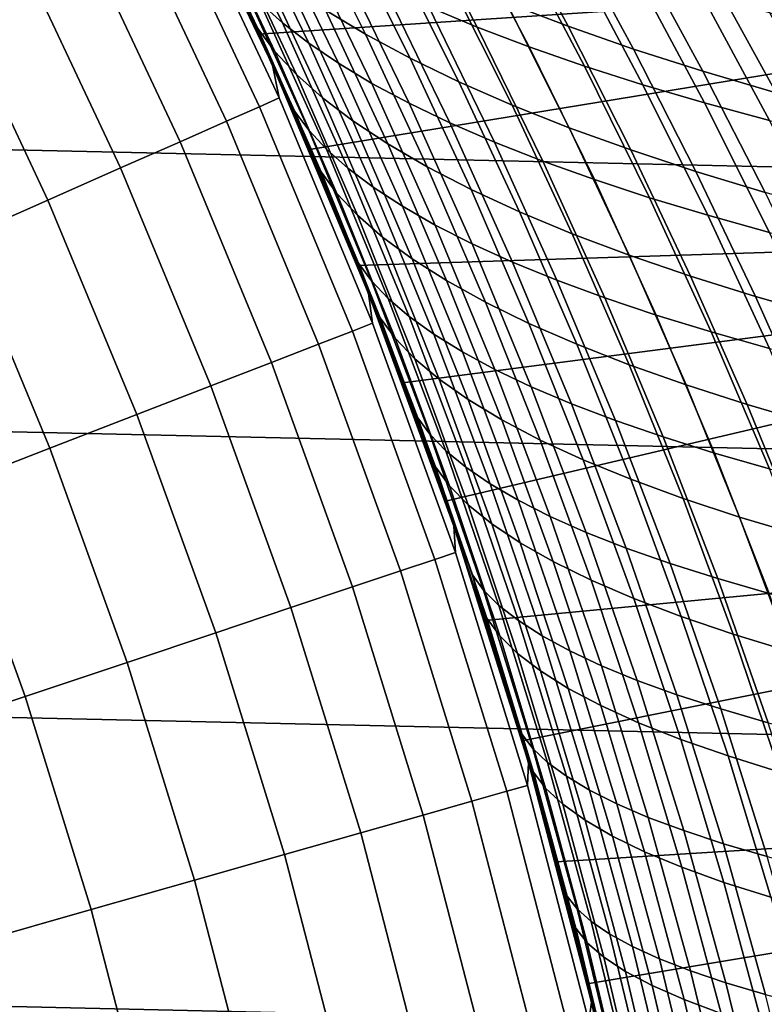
# Model space of a CAD drawing. Header units: metres. Extents: x -28 to 70, y -218 to 28.
# Tile 340 of 463: x 19 to 22, y 5 to 9. Entities that reach past the tile are written whole.
import ezdxf

# ---------------------------------------------------------------- set-up
doc = ezdxf.new("R2010")
doc.units = ezdxf.units.M
doc.layers.add('solid_10_261_432_XXX', color=7, linetype='CONTINUOUS')

msp = doc.modelspace()

# ---------------------------------------------------------------- linework, layer by layer
at = {"layer": 'solid_10_261_432_XXX'}
for points in [[(-25.28702, 10.80817, -5), (25.74646, 9.662806, -5), (26.154049, 8.497979, -5), (-25.74646, 9.662806, -5)], [(24.827059, 10.612121), (19.788752, 9.612769), (20.011906, 9.139124), (25.278149, 9.487636)], [(19.625505, 9.941807, 143.052673), (19.66711, 9.793057, 144.561661), (20.098402, 8.874312, 144.561661), (20.069931, 9.010988, 143.052673)], [(19.851553, 9.482396, 141.054611), (19.69401, 9.805406, 140.930496), (19.625505, 9.941807, 143.052673), (20.069931, 9.010988, 143.052673)], [(19.728153, 9.868153, 139.636414), (20.019573, 9.27082, 139.868454), (20.112434, 9.186749, 139.477005), (19.824631, 9.779452, 139.24765)], [(19.732145, 9.745458, 87.4991), (20.009789, 9.163059, 87.280869), (19.846975, 9.491974, 86.949104), (19.688761, 9.815943, 87.073486)], [(20.433773, 9.804173, 136.753098), (20.720716, 9.253279, 136.986267), (20.922333, 9.169481, 136.630188), (20.636942, 9.71559, 136.398743)], [(20.098402, 8.874312, 144.561661), (19.66711, 9.793057, 144.561661), (19.586416, 9.752876, 146.086594), (20.015938, 8.837901, 146.086594)], [(19.824631, 9.779452, 139.24765), (20.112434, 9.186749, 139.477005), (20.220766, 9.102538, 139.087509), (19.93619, 9.690462, 138.860641)], [(20.291187, 9.240088, 89.615868), (20.019251, 9.785583, 89.835175), (20.188633, 9.679708, 90.24482), (20.45783, 9.139286, 90.027946)], [(21.043812, 9.270149, 91.806198), (20.770597, 9.779949, 92.029312), (21.028397, 9.677823, 92.392609), (21.300274, 9.172657, 92.17128)], [(20.015938, 8.837901, 146.086594), (19.586416, 9.752876, 146.086594), (19.451633, 9.685762, 147.606766), (19.878201, 8.777083, 147.606766)], [(19.807558, 9.645667, 87.925758), (20.080473, 9.067873, 87.71077), (20.009789, 9.163059, 87.280869), (19.732145, 9.745458, 87.4991)], [(20.636942, 9.71559, 136.398743), (20.922333, 9.169481, 136.630188), (21.13822, 9.087399, 136.282516), (20.854116, 9.628774, 136.052643)], [(21.848181, 9.736677, 134.239975), (22.139254, 9.228637, 134.478043), (22.433836, 9.156781, 134.200562), (22.143103, 9.661082, 133.963501)], [(19.878201, 8.777083, 147.606766), (19.451633, 9.685762, 147.606766), (19.262974, 9.591822, 149.119751), (19.685404, 8.691956, 149.119751)], [(19.93619, 9.690462, 138.860641), (20.220766, 9.102538, 139.087509), (20.344576, 9.018504, 138.700958), (20.062853, 9.601533, 138.476395)], [(20.45783, 9.139286, 90.027946), (20.188633, 9.679708, 90.24482), (20.376034, 9.574899, 90.647957), (20.642857, 9.039595, 90.433334)], [(21.300274, 9.172657, 92.17128), (21.028397, 9.677823, 92.392609), (21.302206, 9.578269, 92.743584), (21.573002, 9.077641, 92.523888)], [(-25.74646, 9.662806, -5), (26.154049, 8.497979, -5), (26.508976, 7.316027, -5), (-26.154049, 8.497979, -5)], [(20.080473, 9.067873, 87.71077), (19.807558, 9.645667, 87.925758), (19.901121, 9.544796, 88.352028), (20.169796, 8.971852, 88.14006)], [(19.685404, 8.691956, 149.119751), (19.262974, 9.591822, 149.119751), (19.020735, 9.471201, 150.623184), (19.437853, 8.582651, 150.623184)], [(20.150023, 8.830437, 86.715248), (20.011906, 9.139124), (19.788752, 9.612769), (20.000826, 9.16335, 86.829704)], [(19.846975, 9.491974, 86.949104), (20.000826, 9.16335, 86.829704), (19.788752, 9.612769)], [(20.062853, 9.601533, 138.476395), (20.344576, 9.018504, 138.700958), (20.483871, 8.934962, 138.318329), (20.204647, 9.513015, 138.095856)], [(20.854116, 9.628774, 136.052643), (21.13822, 9.087399, 136.282516), (21.368053, 9.007224, 135.944183), (21.084988, 9.543937, 135.715714)], [(20.642857, 9.039595, 90.433334), (20.376034, 9.574899, 90.647957), (20.581291, 9.471528, 91.04335), (20.846083, 8.941351, 90.830795)], [(21.573002, 9.077641, 92.523888), (21.302206, 9.578269, 92.743584), (21.591646, 9.481572, 93.081055), (21.861599, 8.985359, 92.862839)], [(20.169796, 8.971852, 88.14006), (19.901121, 9.544796, 88.352028), (20.01288, 9.443283, 88.776649), (20.277779, 8.875395, 88.567474)], [(20.204647, 9.513015, 138.095856), (20.483871, 8.934962, 138.318329), (20.638659, 8.85223, 137.940552), (20.361597, 9.425259, 137.720016)], [(21.084988, 9.543937, 135.715714), (21.368053, 9.007224, 135.944183), (21.611506, 8.929147, 135.616074), (21.329247, 9.461291, 135.38887)], [(19.437853, 8.582651, 150.623184), (19.020735, 9.471201, 150.623184), (18.725298, 9.324091, 152.1147), (19.135937, 8.449343, 152.1147)], [(20.009789, 9.163059, 87.280869), (20.000826, 9.16335, 86.829704), (19.846975, 9.491974, 86.949104)], [(20.004446, 9.155441, 141.173462), (19.851553, 9.482396, 141.054611), (20.069931, 9.010988, 143.052673)], [(20.163261, 8.818024, 140.872955), (19.880245, 9.437279, 140.653412), (19.851553, 9.482396, 141.054611), (20.004446, 9.155441, 141.173462)], [(25.278149, 9.487636), (20.011906, 9.139124), (20.223721, 8.660316)], [(25.278149, 9.487636), (20.223721, 8.660316), (20.424095, 8.17657), (25.678354, 8.343983)], [(20.846083, 8.941351, 90.830795), (20.581291, 9.471528, 91.04335), (20.804018, 9.369859, 91.429832), (21.067095, 8.844791, 91.219162)], [(21.861599, 8.985359, 92.862839), (21.591646, 9.481572, 93.081055), (21.896336, 9.38802, 93.403824), (22.165663, 8.896069, 93.186951)], [(20.220993, 8.73967, 140.477661), (19.942179, 9.354435, 140.26091), (19.880245, 9.437279, 140.653412), (20.163261, 8.818024, 140.872955)], [(20.277779, 8.875395, 88.567474), (20.01288, 9.443283, 88.776649), (20.142887, 9.341567, 89.198349), (20.404448, 8.778896, 88.99176)], [(21.329247, 9.461291, 135.38887), (21.611506, 8.929147, 135.616074), (21.868256, 8.853358, 135.299118), (21.586584, 9.381053, 135.073029)], [(20.361597, 9.425259, 137.720016), (20.638659, 8.85223, 137.940552), (20.808912, 8.770611, 137.568634), (20.533695, 9.338602, 137.349838)], [(22.165663, 8.896069, 93.186951), (21.896336, 9.38802, 93.403824), (22.215847, 9.297857, 93.710762), (22.484743, 8.809991, 93.495087)], [(19.942179, 9.354435, 140.26091), (20.220993, 8.73967, 140.477661), (20.294617, 8.660748, 140.082596), (20.019573, 9.27082, 139.868454)], [(21.067095, 8.844791, 91.219162), (20.804018, 9.369859, 91.429832), (21.043812, 9.270149, 91.806198), (21.305477, 8.750146, 91.597252)], [(21.586584, 9.381053, 135.073029), (21.868256, 8.853358, 135.299118), (22.137974, 8.780049, 134.994217), (21.856691, 9.303432, 134.769119)], [(19.135937, 8.449343, 152.1147), (18.725298, 9.324091, 152.1147), (18.377129, 9.150723, 153.591949), (18.780132, 8.292239, 153.591949)], [(20.404448, 8.778896, 88.99176), (20.142887, 9.341567, 89.198349), (20.291187, 9.240088, 89.615868), (20.549828, 8.682755, 89.411667)], [(20.533695, 9.338602, 137.349838), (20.808912, 8.770611, 137.568634), (20.994389, 8.690313, 137.203476), (20.720716, 9.253279, 136.986267)], [(20.019573, 9.27082, 139.868454), (20.294617, 8.660748, 140.082596), (20.384125, 8.581543, 139.688736), (20.112434, 9.186749, 139.477005)], [(21.305477, 8.750146, 91.597252), (21.043812, 9.270149, 91.806198), (21.300274, 9.172657, 92.17128), (21.560804, 8.657647, 91.963898)], [(21.856691, 9.303432, 134.769119), (22.137974, 8.780049, 134.994217), (22.420328, 8.709404, 134.702286), (22.139254, 9.228637, 134.478043)], [(20.549828, 8.682755, 89.411667), (20.291187, 9.240088, 89.615868), (20.45783, 9.139286, 90.027946), (20.71394, 8.587367, 89.825935)], [(20.720716, 9.253279, 136.986267), (20.994389, 8.690313, 137.203476), (21.194744, 8.611508, 136.845963), (20.922333, 9.169481, 136.630188)], [(20.112434, 9.186749, 139.477005), (20.384125, 8.581543, 139.688736), (20.489498, 8.502336, 139.297043), (20.220766, 9.102538, 139.087509)], [(20.009789, 9.163059, 87.280869), (20.272293, 8.567325, 87.078781), (20.150023, 8.830437, 86.715248), (20.000826, 9.16335, 86.829704)], [(20.152634, 8.824473, 141.287247), (20.004446, 9.155441, 141.173462), (20.069931, 9.010988, 143.052673)], [(20.163261, 8.818024, 140.872955), (20.004446, 9.155441, 141.173462), (20.152634, 8.824473, 141.287247)], [(20.080473, 9.067873, 87.71077), (20.338453, 8.477131, 87.511665), (20.272293, 8.567325, 87.078781), (20.009789, 9.163059, 87.280869)], [(20.922333, 9.169481, 136.630188), (21.194744, 8.611508, 136.845963), (21.409637, 8.534366, 136.49704), (21.13822, 9.087399, 136.282516)], [(21.560804, 8.657647, 91.963898), (21.300274, 9.172657, 92.17128), (21.573002, 9.077641, 92.523888), (21.832655, 8.567525, 92.317924)], [(20.29438, 8.493419, 86.605652), (20.223721, 8.660316), (20.011906, 9.139124), (20.150023, 8.830437, 86.715248)], [(20.220766, 9.102538, 139.087509), (20.489498, 8.502336, 139.297043), (20.610729, 8.42341, 138.908478), (20.344576, 9.018504, 138.700958)], [(20.71394, 8.587367, 89.825935), (20.45783, 9.139286, 90.027946), (20.642857, 9.039595, 90.433334), (20.896803, 8.493126, 90.233315)], [(20.338453, 8.477131, 87.511665), (20.080473, 9.067873, 87.71077), (20.169796, 8.971852, 88.14006), (20.423746, 8.386329, 87.94371)], [(21.13822, 9.087399, 136.282516), (21.409637, 8.534366, 136.49704), (21.638727, 8.459054, 136.157578), (21.368053, 9.007224, 135.944183)], [(21.832655, 8.567525, 92.317924), (21.573002, 9.077641, 92.523888), (21.861599, 8.985359, 92.862839), (22.120611, 8.480011, 92.65815)], [(20.344576, 9.018504, 138.700958), (20.610729, 8.42341, 138.908478), (20.747805, 8.345049, 138.524017), (20.483871, 8.934962, 138.318329)], [(20.896803, 8.493126, 90.233315), (20.642857, 9.039595, 90.433334), (20.846083, 8.941351, 90.830795), (21.098209, 8.400334, 90.632599)], [(20.069931, 9.010988, 143.052673), (20.098402, 8.874312, 144.561661), (20.486803, 7.93663, 144.561661), (20.470236, 8.060361, 143.052673)], [(20.296072, 8.489373, 141.396103), (20.152634, 8.824473, 141.287247), (20.069931, 9.010988, 143.052673), (20.470236, 8.060361, 143.052673)], [(21.368053, 9.007224, 135.944183), (21.638727, 8.459054, 136.157578), (21.881668, 8.385742, 135.828506), (21.611506, 8.929147, 135.616074)], [(22.120611, 8.480011, 92.65815), (21.861599, 8.985359, 92.862839), (22.165663, 8.896069, 93.186951), (22.42425, 8.395336, 92.983398)], [(20.423746, 8.386329, 87.94371), (20.169796, 8.971852, 88.14006), (20.277779, 8.875395, 88.567474), (20.528168, 8.295275, 88.373657)], [(21.098209, 8.400334, 90.632599), (20.846083, 8.941351, 90.830795), (21.067095, 8.844791, 91.219162), (21.317728, 8.309202, 91.022614)], [(20.483871, 8.934962, 138.318329), (20.747805, 8.345049, 138.524017), (20.900709, 8.267535, 138.144608), (20.638659, 8.85223, 137.940552)], [(21.611506, 8.929147, 135.616074), (21.881668, 8.385742, 135.828506), (22.138119, 8.314601, 135.510696), (21.868256, 8.853358, 135.299118)], [(20.486803, 7.93663, 144.561661), (20.098402, 8.874312, 144.561661), (20.015938, 8.837901, 146.086594), (20.402746, 7.904066, 146.086594)], [(20.528168, 8.295275, 88.373657), (20.277779, 8.875395, 88.567474), (20.404448, 8.778896, 88.99176), (20.651718, 8.204326, 88.80027)], [(21.868256, 8.853358, 135.299118), (22.138119, 8.314601, 135.510696), (22.407738, 8.245799, 135.205078), (22.137974, 8.780049, 134.994217)], [(20.402746, 7.904066, 146.086594), (20.015938, 8.837901, 146.086594), (19.878201, 8.777083, 147.606766), (20.262346, 7.849674, 147.606766)], [(20.272293, 8.567325, 87.078781), (20.29438, 8.493419, 86.605652), (20.150023, 8.830437, 86.715248)], [(20.428318, 8.186417, 141.07428), (20.163261, 8.818024, 140.872955), (20.152634, 8.824473, 141.287247), (20.296072, 8.489373, 141.396103)], [(20.482105, 8.112806, 140.676422), (20.220993, 8.73967, 140.477661), (20.163261, 8.818024, 140.872955), (20.428318, 8.186417, 141.07428)], [(20.638659, 8.85223, 137.940552), (20.900709, 8.267535, 138.144608), (21.069401, 8.191139, 137.77121), (20.808912, 8.770611, 137.568634)], [(21.317728, 8.309202, 91.022614), (21.067095, 8.844791, 91.219162), (21.305477, 8.750146, 91.597252), (21.554914, 8.219934, 91.402199)], [(20.262346, 7.849674, 147.606766), (19.878201, 8.777083, 147.606766), (19.685404, 8.691956, 149.119751), (20.065823, 7.773541, 149.119751)], [(20.651718, 8.204326, 88.80027), (20.404448, 8.778896, 88.99176), (20.549828, 8.682755, 89.411667), (20.794401, 8.113838, 89.222305)], [(20.220993, 8.73967, 140.477661), (20.482105, 8.112806, 140.676422), (20.552225, 8.038815, 140.279022), (20.294617, 8.660748, 140.082596)], [(20.808912, 8.770611, 137.568634), (21.069401, 8.191139, 137.77121), (21.253616, 8.116048, 137.404755), (20.994389, 8.690313, 137.203476)], [(21.554914, 8.219934, 91.402199), (21.305477, 8.750146, 91.597252), (21.560804, 8.657647, 91.963898), (21.809326, 8.132734, 91.77018)], [(20.065823, 7.773541, 149.119751), (19.685404, 8.691956, 149.119751), (19.437853, 8.582651, 150.623184), (19.813488, 7.675786, 150.623184)], [(20.994389, 8.690313, 137.203476), (21.253616, 8.116048, 137.404755), (21.452997, 8.042411, 137.046097), (21.194744, 8.611508, 136.845963)], [(20.433739, 8.152444, 86.500977), (20.424095, 8.17657), (20.223721, 8.660316), (20.29438, 8.493419, 86.605652)], [(20.294617, 8.660748, 140.082596), (20.552225, 8.038815, 140.279022), (20.638645, 7.964694, 139.883026), (20.384125, 8.581543, 139.688736)], [(20.794401, 8.113838, 89.222305), (20.549828, 8.682755, 89.411667), (20.71394, 8.587367, 89.825935), (20.956211, 8.024168, 89.638512)], [(21.809326, 8.132734, 91.77018), (21.560804, 8.657647, 91.963898), (21.832655, 8.567525, 92.317924), (22.080519, 8.047811, 92.125397)], [(21.194744, 8.611508, 136.845963), (21.452997, 8.042411, 137.046097), (21.667183, 7.970376, 136.696167), (21.409637, 8.534366, 136.49704)], [(19.813488, 7.675786, 150.623184), (19.437853, 8.582651, 150.623184), (19.135937, 8.449343, 152.1147), (19.505737, 7.556563, 152.1147)], [(20.272293, 8.567325, 87.078781), (20.5189, 7.958987, 86.892639), (20.433739, 8.152444, 86.500977), (20.29438, 8.493419, 86.605652)], [(20.338453, 8.477131, 87.511665), (20.580761, 7.874154, 87.328239), (20.5189, 7.958987, 86.892639), (20.272293, 8.567325, 87.078781)], [(20.384125, 8.581543, 139.688736), (20.638645, 7.964694, 139.883026), (20.741333, 7.890694, 139.48941), (20.489498, 8.502336, 139.297043)], [(20.956211, 8.024168, 89.638512), (20.71394, 8.587367, 89.825935), (20.896803, 8.493126, 90.233315), (21.137142, 7.935669, 90.047646)], [(22.080519, 8.047811, 92.125397), (21.832655, 8.567525, 92.317924), (22.120611, 8.480011, 92.65815), (22.368048, 7.965367, 92.46669)], [(21.409637, 8.534366, 136.49704), (21.667183, 7.970376, 136.696167), (21.895813, 7.900093, 136.355865), (21.638727, 8.459054, 136.157578)], [(-26.154049, 8.497979, -5), (26.508976, 7.316027, -5), (26.810513, 6.119348, -5), (-26.508976, 7.316027, -5)], [(20.434626, 8.150218, 141.500076), (20.296072, 8.489373, 141.396103), (20.470236, 8.060361, 143.052673)], [(20.428318, 8.186417, 141.07428), (20.296072, 8.489373, 141.396103), (20.434626, 8.150218, 141.500076)], [(20.489498, 8.502336, 139.297043), (20.741333, 7.890694, 139.48941), (20.860256, 7.817066, 139.099106), (20.610729, 8.42341, 138.908478)], [(21.137142, 7.935669, 90.047646), (20.896803, 8.493126, 90.233315), (21.098209, 8.400334, 90.632599), (21.336964, 7.84861, 90.448502)], [(19.505737, 7.556563, 152.1147), (19.135937, 8.449343, 152.1147), (18.780132, 8.292239, 153.591949), (19.143057, 7.416059, 153.591949)], [(20.580761, 7.874154, 87.328239), (20.338453, 8.477131, 87.511665), (20.423746, 8.386329, 87.94371), (20.662251, 7.788916, 87.762779)], [(21.638727, 8.459054, 136.157578), (21.895813, 7.900093, 136.355865), (22.138525, 7.83171, 136.026047), (21.881668, 8.385742, 135.828506)], [(20.610729, 8.42341, 138.908478), (20.860256, 7.817066, 139.099106), (20.995382, 7.744061, 138.713074), (20.747805, 8.345049, 138.524017)], [(20.662251, 7.788916, 87.762779), (20.423746, 8.386329, 87.94371), (20.528168, 8.295275, 88.373657), (20.763342, 7.70359, 88.195015)], [(21.336964, 7.84861, 90.448502), (21.098209, 8.400334, 90.632599), (21.317728, 8.309202, 91.022614), (21.55522, 7.763177, 90.839928)], [(21.881668, 8.385742, 135.828506), (22.138525, 7.83171, 136.026047), (22.39496, 7.765377, 135.707642), (22.138119, 8.314601, 135.510696)], [(25.678354, 8.343983), (20.424095, 8.17657), (20.612898, 7.688201)], [(25.678354, 8.343983), (20.612898, 7.688201), (20.790014, 7.195505)], [(20.747805, 8.345049, 138.524017), (20.995382, 7.744061, 138.713074), (21.146681, 7.67193, 138.332291), (20.900709, 8.267535, 138.144608)], [(25.678354, 8.343983), (20.790014, 7.195505), (20.955364, 6.698708), (26.026859, 7.183493)], [(19.143057, 7.416059, 153.591949), (18.780132, 8.292239, 153.591949), (18.370996, 8.111588, 155.052612), (18.726015, 7.254497, 155.052612)], [(20.763342, 7.70359, 88.195015), (20.528168, 8.295275, 88.373657), (20.651718, 8.204326, 88.80027), (20.884008, 7.618496, 88.623711)], [(21.55522, 7.763177, 90.839928), (21.317728, 8.309202, 91.022614), (21.554914, 8.219934, 91.402199), (21.791445, 7.679551, 91.220764)], [(20.900709, 8.267535, 138.144608), (21.146681, 7.67193, 138.332291), (21.314087, 7.600914, 137.957672), (21.069401, 8.191139, 137.77121)], [(20.884008, 7.618496, 88.623711), (20.651718, 8.204326, 88.80027), (20.794401, 8.113838, 89.222305), (21.024225, 7.53395, 89.047623)], [(21.791445, 7.679551, 91.220764), (21.554914, 8.219934, 91.402199), (21.809326, 8.132734, 91.77018), (22.04517, 7.597911, 91.589859)], [(20.69672, 7.459611, 86.306458), (20.612898, 7.688201), (20.424095, 8.17657), (20.567886, 7.807819, 86.401245)], [(20.433739, 8.152444, 86.500977), (20.567886, 7.807819, 86.401245), (20.424095, 8.17657)], [(20.67477, 7.543159, 141.257751), (20.428318, 8.186417, 141.07428), (20.434626, 8.150218, 141.500076), (20.568232, 7.806911, 141.599258)], [(20.724886, 7.474522, 140.857605), (20.482105, 8.112806, 140.676422), (20.428318, 8.186417, 141.07428), (20.67477, 7.543159, 141.257751)], [(21.069401, 8.191139, 137.77121), (21.314087, 7.600914, 137.957672), (21.497318, 7.531175, 137.590149), (21.253616, 8.116048, 137.404755)], [(20.5189, 7.958987, 86.892639), (20.567886, 7.807819, 86.401245), (20.433739, 8.152444, 86.500977)], [(20.568232, 7.806911, 141.599258), (20.434626, 8.150218, 141.500076), (20.470236, 8.060361, 143.052673)], [(21.253616, 8.116048, 137.404755), (21.497318, 7.531175, 137.590149), (21.696001, 7.462844, 137.230606), (21.452997, 8.042411, 137.046097)], [(22.04517, 7.597911, 91.589859), (21.809326, 8.132734, 91.77018), (22.080519, 8.047811, 92.125397), (22.315931, 7.518439, 91.946045)], [(20.482105, 8.112806, 140.676422), (20.724886, 7.474522, 140.857605), (20.791771, 7.405668, 140.45813), (20.552225, 8.038815, 140.279022)], [(21.024225, 7.53395, 89.047623), (20.794401, 8.113838, 89.222305), (20.956211, 8.024168, 89.638512), (21.183966, 7.45027, 89.465523)], [(20.470236, 8.060361, 143.052673), (20.486803, 7.93663, 144.561661), (20.831484, 6.98201, 144.561661), (20.825544, 7.092015, 143.052673)], [(20.696714, 7.459626, 141.693649), (20.568232, 7.806911, 141.599258), (20.470236, 8.060361, 143.052673), (20.825544, 7.092015, 143.052673)], [(20.552225, 8.038815, 140.279022), (20.791771, 7.405668, 140.45813), (20.875372, 7.336819, 140.060257), (20.638645, 7.964694, 139.883026)], [(21.452997, 8.042411, 137.046097), (21.696001, 7.462844, 137.230606), (21.909752, 7.396049, 136.879929), (21.667183, 7.970376, 136.696167)], [(22.315931, 7.518439, 91.946045), (22.080519, 8.047811, 92.125397), (22.368048, 7.965367, 92.46669), (22.603262, 7.441316, 92.288185)], [(21.183966, 7.45027, 89.465523), (20.956211, 8.024168, 89.638512), (21.137142, 7.935669, 90.047646), (21.363197, 7.367771, 89.876167)], [(20.5189, 7.958987, 86.892639), (20.74892, 7.338956, 86.722252), (20.69672, 7.459611, 86.306458), (20.567886, 7.807819, 86.401245)], [(20.580761, 7.874154, 87.328239), (20.806732, 7.259832, 87.160316), (20.74892, 7.338956, 86.722252), (20.5189, 7.958987, 86.892639)], [(20.638645, 7.964694, 139.883026), (20.875372, 7.336819, 140.060257), (20.975639, 7.268194, 139.664948), (20.741333, 7.890694, 139.48941)], [(21.667183, 7.970376, 136.696167), (21.909752, 7.396049, 136.879929), (22.138193, 7.330922, 136.538986), (21.895813, 7.900093, 136.355865)], [(20.831484, 6.98201, 144.561661), (20.486803, 7.93663, 144.561661), (20.402746, 7.904066, 146.086594), (20.746012, 6.953362, 146.086594)], [(21.363197, 7.367771, 89.876167), (21.137142, 7.935669, 90.047646), (21.336964, 7.84861, 90.448502), (21.561661, 7.286692, 90.278366)], [(20.746012, 6.953362, 146.086594), (20.402746, 7.904066, 146.086594), (20.262346, 7.849674, 147.606766), (20.603251, 6.905513, 147.606766)], [(20.806732, 7.259832, 87.160316), (20.580761, 7.874154, 87.328239), (20.662251, 7.788916, 87.762779), (20.884665, 7.180482, 87.597099)], [(20.741333, 7.890694, 139.48941), (20.975639, 7.268194, 139.664948), (21.09252, 7.200016, 139.273148), (20.860256, 7.817066, 139.099106)], [(21.895813, 7.900093, 136.355865), (22.138193, 7.330922, 136.538986), (22.380947, 7.267591, 136.208679), (22.138525, 7.83171, 136.026047)], [(20.603251, 6.905513, 147.606766), (20.262346, 7.849674, 147.606766), (20.065823, 7.773541, 149.119751), (20.403421, 6.838538, 149.119751)], [(21.561661, 7.286692, 90.278366), (21.336964, 7.84861, 90.448502), (21.55522, 7.763177, 90.839928), (21.778881, 7.207195, 90.670975)], [(20.67477, 7.543159, 141.257751), (20.568232, 7.806911, 141.599258), (20.696714, 7.459626, 141.693649)], [(20.884665, 7.180482, 87.597099), (20.662251, 7.788916, 87.762779), (20.763342, 7.70359, 88.195015), (20.982666, 7.101186, 88.031372)], [(20.860256, 7.817066, 139.099106), (21.09252, 7.200016, 139.273148), (21.22596, 7.132504, 138.885803), (20.995382, 7.744061, 138.713074)], [(20.403421, 6.838538, 149.119751), (20.065823, 7.773541, 149.119751), (19.813488, 7.675786, 150.623184), (20.146841, 6.752541, 150.623184)], [(21.778881, 7.207195, 90.670975), (21.55522, 7.763177, 90.839928), (21.791445, 7.679551, 91.220764), (22.014366, 7.129437, 91.052841)], [(20.995382, 7.744061, 138.713074), (21.22596, 7.132504, 138.885803), (21.37591, 7.065878, 138.50386), (21.146681, 7.67193, 138.332291)], [(20.146841, 6.752541, 150.623184), (19.813488, 7.675786, 150.623184), (19.505737, 7.556563, 152.1147), (19.833914, 6.647658, 152.1147)], [(20.820038, 7.108164, 86.216606), (20.790014, 7.195505), (20.612898, 7.688201), (20.69672, 7.459611, 86.306458)], [(20.982666, 7.101186, 88.031372), (20.763342, 7.70359, 88.195015), (20.884008, 7.618496, 88.623711), (21.100683, 7.022227, 88.461906)], [(21.146681, 7.67193, 138.332291), (21.37591, 7.065878, 138.50386), (21.542286, 7.000352, 138.128265), (21.314087, 7.600914, 137.957672)], [(22.014366, 7.129437, 91.052841), (21.791445, 7.679551, 91.220764), (22.04517, 7.597911, 91.589859), (22.267626, 7.053576, 91.422829)], [(21.100683, 7.022227, 88.461906), (20.884008, 7.618496, 88.623711), (21.024225, 7.53395, 89.047623), (21.238667, 6.943884, 88.887474)], [(21.314087, 7.600914, 137.957672), (21.542286, 7.000352, 138.128265), (21.724787, 6.936066, 137.759903), (21.497318, 7.531175, 137.590149)], [(22.267626, 7.053576, 91.422829), (22.04517, 7.597911, 91.589859), (22.315931, 7.518439, 91.946045), (22.538172, 6.97977, 91.779785)], [(19.833914, 6.647658, 152.1147), (19.505737, 7.556563, 152.1147), (19.143057, 7.416059, 153.591949), (19.46513, 6.524054, 153.591949)], [(20.902084, 6.888902, 141.423813), (20.67477, 7.543159, 141.257751), (20.696714, 7.459626, 141.693649), (20.819847, 7.108723, 141.783234)], [(20.948812, 6.825437, 141.021652), (20.724886, 7.474522, 140.857605), (20.67477, 7.543159, 141.257751), (20.902084, 6.888902, 141.423813)], [(21.238667, 6.943884, 88.887474), (21.024225, 7.53395, 89.047623), (21.183966, 7.45027, 89.465523), (21.396563, 6.866439, 89.306847)], [(21.497318, 7.531175, 137.590149), (21.724787, 6.936066, 137.759903), (21.923018, 6.873132, 137.399689), (21.696001, 7.462844, 137.230606)], [(20.724886, 7.474522, 140.857605), (20.948812, 6.825437, 141.021652), (21.012739, 6.761896, 140.620331), (20.791771, 7.405668, 140.45813)], [(21.696001, 7.462844, 137.230606), (21.923018, 6.873132, 137.399689), (22.136578, 6.811662, 137.048447), (21.909752, 7.396049, 136.879929)], [(20.819847, 7.108723, 141.783234), (20.696714, 7.459626, 141.693649), (20.825544, 7.092015, 143.052673)], [(20.74892, 7.338956, 86.722252), (20.820038, 7.108164, 86.216606), (20.69672, 7.459611, 86.306458)], [(21.396563, 6.866439, 89.306847), (21.183966, 7.45027, 89.465523), (21.363197, 7.367771, 89.876167), (21.574312, 6.790171, 89.718781)], [(19.46513, 6.524054, 153.591949), (19.143057, 7.416059, 153.591949), (18.726015, 7.254497, 155.052612), (19.041073, 6.381924, 155.052612)], [(20.791771, 7.405668, 140.45813), (21.012739, 6.761896, 140.620331), (21.093792, 6.698469, 140.220825), (20.875372, 7.336819, 140.060257)], [(21.909752, 7.396049, 136.879929), (22.136578, 6.811662, 137.048447), (22.365074, 6.751768, 136.707092), (22.138193, 7.330922, 136.538986)], [(20.74892, 7.338956, 86.722252), (20.961672, 6.70814, 86.567436), (20.937763, 6.753525, 86.131699), (20.820038, 7.108164, 86.216606)], [(20.806732, 7.259832, 87.160316), (21.015705, 6.635056, 87.007706), (20.961672, 6.70814, 86.567436), (20.74892, 7.338956, 86.722252)], [(20.875372, 7.336819, 140.060257), (21.093792, 6.698469, 140.220825), (21.1919, 6.635351, 139.824051), (20.975639, 7.268194, 139.664948)], [(21.574312, 6.790171, 89.718781), (21.363197, 7.367771, 89.876167), (21.561661, 7.286692, 90.278366), (21.771633, 6.715288, 90.122108)], [(-26.508976, 7.316027, -5), (26.810513, 6.119348, -5), (27.058064, 4.910316, -5), (-26.810513, 6.119348, -5)], [(21.015705, 6.635056, 87.007706), (20.806732, 7.259832, 87.160316), (20.884665, 7.180482, 87.597099), (21.09034, 6.561896, 87.446495)], [(20.975639, 7.268194, 139.664948), (21.1919, 6.635351, 139.824051), (21.306992, 6.572733, 139.430969), (21.09252, 7.200016, 139.273148)], [(21.771633, 6.715288, 90.122108), (21.561661, 7.286692, 90.278366), (21.778881, 7.207195, 90.670975), (21.988026, 6.641932, 90.515694)], [(19.041073, 6.381924, 155.052612), (18.726015, 7.254497, 155.052612), (18.255272, 7.07213, 156.494385), (18.562408, 6.221492, 156.494385)], [(21.049744, 6.39596, 86.051628), (20.955364, 6.698708), (20.790014, 7.195505), (20.937763, 6.753525, 86.131699)], [(20.820038, 7.108164, 86.216606), (20.937763, 6.753525, 86.131699), (20.790014, 7.195505)], [(21.09034, 6.561896, 87.446495), (20.884665, 7.180482, 87.597099), (20.982666, 7.101186, 88.031372), (21.185501, 6.488909, 87.882576)], [(26.026859, 7.183493), (20.955364, 6.698708), (21.108849, 6.198103)], [(21.09252, 7.200016, 139.273148), (21.306992, 6.572733, 139.430969), (21.438993, 6.510808, 139.042511), (21.22596, 7.132504, 138.885803)], [(26.026859, 7.183493), (21.108849, 6.198103), (21.250366, 5.694025), (26.322948, 6.008523)], [(21.988026, 6.641932, 90.515694), (21.778881, 7.207195, 90.670975), (22.014366, 7.129437, 91.052841), (22.222973, 6.570238, 90.898392)], [(21.22596, 7.132504, 138.885803), (21.438993, 6.510808, 139.042511), (21.587833, 6.449767, 138.659622), (21.37591, 7.065878, 138.50386)], [(20.937531, 6.754246, 141.867996), (20.819847, 7.108723, 141.783234), (20.825544, 7.092015, 143.052673)], [(20.902084, 6.888902, 141.423813), (20.819847, 7.108723, 141.783234), (20.937531, 6.754246, 141.867996)], [(20.825544, 7.092015, 143.052673), (20.831484, 6.98201, 144.561661), (21.13171, 6.01249, 144.561661), (21.135075, 6.10808, 143.052673)], [(21.049545, 6.396613, 141.948029), (20.937531, 6.754246, 141.867996), (20.825544, 7.092015, 143.052673), (21.135075, 6.10808, 143.052673)], [(21.185501, 6.488909, 87.882576), (20.982666, 7.101186, 88.031372), (21.100683, 7.022227, 88.461906), (21.301107, 6.41634, 88.314735)], [(22.222973, 6.570238, 90.898392), (22.014366, 7.129437, 91.052841), (22.267626, 7.053576, 91.422829), (22.475962, 6.500342, 91.269081)], [(21.37591, 7.065878, 138.50386), (21.587833, 6.449767, 138.659622), (21.753412, 6.389795, 138.283249), (21.542286, 7.000352, 138.128265)], [(21.301107, 6.41634, 88.314735), (21.100683, 7.022227, 88.461906), (21.238667, 6.943884, 88.887474), (21.437086, 6.344437, 88.741737)], [(21.13171, 6.01249, 144.561661), (20.831484, 6.98201, 144.561661), (20.746012, 6.953362, 146.086594), (21.045006, 5.987821, 146.086594)], [(21.542286, 7.000352, 138.128265), (21.753412, 6.389795, 138.283249), (21.935406, 6.331014, 137.914276), (21.724787, 6.936066, 137.759903)], [(21.045006, 5.987821, 146.086594), (20.746012, 6.953362, 146.086594), (20.603251, 6.905513, 147.606766), (20.900187, 5.946616, 147.606766)], [(21.437086, 6.344437, 88.741737), (21.238667, 6.943884, 88.887474), (21.396563, 6.866439, 89.306847), (21.593357, 6.273445, 89.162361)], [(21.724787, 6.936066, 137.759903), (21.935406, 6.331014, 137.914276), (22.133402, 6.27352, 137.553558), (21.923018, 6.873132, 137.399689)], [(20.900187, 5.946616, 147.606766), (20.603251, 6.905513, 147.606766), (20.403421, 6.838538, 149.119751), (20.697477, 5.88894, 149.119751)], [(21.109711, 6.224368, 141.572906), (20.902084, 6.888902, 141.423813), (20.937531, 6.754246, 141.867996), (21.049545, 6.396613, 141.948029)], [(21.153349, 6.166248, 141.168945), (20.948812, 6.825437, 141.021652), (20.902084, 6.888902, 141.423813), (21.109711, 6.224368, 141.572906)], [(21.593357, 6.273445, 89.162361), (21.396563, 6.866439, 89.306847), (21.574312, 6.790171, 89.718781), (21.769835, 6.203608, 89.575394)], [(21.923018, 6.873132, 137.399689), (22.133402, 6.27352, 137.553558), (22.346985, 6.217405, 137.201965), (22.136578, 6.811662, 137.048447)], [(20.697477, 5.88894, 149.119751), (20.403421, 6.838538, 149.119751), (20.146841, 6.752541, 150.623184), (20.437199, 5.814885, 150.623184)], [(20.948812, 6.825437, 141.021652), (21.153349, 6.166248, 141.168945), (21.2146, 6.108165, 140.766022), (21.012739, 6.761896, 140.620331)], [(21.769835, 6.203608, 89.575394), (21.574312, 6.790171, 89.718781), (21.771633, 6.715288, 90.122108), (21.966213, 6.135108, 89.97966)], [(20.437199, 5.814885, 150.623184), (20.146841, 6.752541, 150.623184), (19.833914, 6.647658, 152.1147), (20.119762, 5.724566, 152.1147)], [(20.961672, 6.70814, 86.567436), (21.156467, 6.067452, 86.427994), (21.049744, 6.39596, 86.051628), (20.937763, 6.753525, 86.131699)], [(21.012739, 6.761896, 140.620331), (21.2146, 6.108165, 140.766022), (21.293375, 6.050283, 140.365082), (21.093792, 6.698469, 140.220825)], [(21.155897, 6.035565, 85.976433), (21.108849, 6.198103), (20.955364, 6.698708), (21.049744, 6.39596, 86.051628)], [(21.015705, 6.635056, 87.007706), (21.207014, 6.000715, 86.870232), (21.156467, 6.067452, 86.427994), (20.961672, 6.70814, 86.567436)], [(21.093792, 6.698469, 140.220825), (21.293375, 6.050283, 140.365082), (21.38958, 5.992768, 139.967056), (21.1919, 6.635351, 139.824051)], [(21.966213, 6.135108, 89.97966), (21.771633, 6.715288, 90.122108), (21.988026, 6.641932, 90.515694), (22.181967, 6.068067, 90.374031)], [(20.119762, 5.724566, 152.1147), (19.833914, 6.647658, 152.1147), (19.46513, 6.524054, 153.591949), (19.745663, 5.618125, 153.591949)], [(22.181967, 6.068067, 90.374031), (21.988026, 6.641932, 90.515694), (22.222973, 6.570238, 90.898392), (22.416557, 6.002599, 90.757385)], [(21.207014, 6.000715, 86.870232), (21.015705, 6.635056, 87.007706), (21.09034, 6.561896, 87.446495), (21.278627, 5.934028, 87.310799)], [(21.1919, 6.635351, 139.824051), (21.38958, 5.992768, 139.967056), (21.503124, 5.935787, 139.572891), (21.306992, 6.572733, 139.430969)], [(21.278627, 5.934028, 87.310799), (21.09034, 6.561896, 87.446495), (21.185501, 6.488909, 87.882576), (21.371206, 5.867605, 87.748466)], [(21.306992, 6.572733, 139.430969), (21.503124, 5.935787, 139.572891), (21.633919, 5.879505, 139.183517), (21.438993, 6.510808, 139.042511)], [(19.745663, 5.618125, 153.591949), (19.46513, 6.524054, 153.591949), (19.041073, 6.381924, 155.052612), (19.315495, 5.495732, 155.052612)], [(21.371206, 5.867605, 87.748466), (21.185501, 6.488909, 87.882576), (21.301107, 6.41634, 88.314735), (21.484648, 5.801659, 88.18203)], [(21.438993, 6.510808, 139.042511), (21.633919, 5.879505, 139.183517), (21.78187, 5.824088, 138.799881), (21.587833, 6.449767, 138.659622)], [(21.587833, 6.449767, 138.659622), (21.78187, 5.824088, 138.799881), (21.946857, 5.769694, 138.422913), (21.753412, 6.389795, 138.283249)], [(21.155806, 6.035886, 142.023315), (21.049545, 6.396613, 141.948029), (21.135075, 6.10808, 143.052673)], [(21.109711, 6.224368, 141.572906), (21.049545, 6.396613, 141.948029), (21.155806, 6.035886, 142.023315)], [(21.156467, 6.067452, 86.427994), (21.155897, 6.035565, 85.976433), (21.049744, 6.39596, 86.051628)], [(21.484648, 5.801659, 88.18203), (21.301107, 6.41634, 88.314735), (21.437086, 6.344437, 88.741737), (21.618849, 5.736404, 88.610268)], [(19.315495, 5.495732, 155.052612), (19.041073, 6.381924, 155.052612), (18.562408, 6.221492, 156.494385), (18.829931, 5.357577, 156.494385)], [(21.753412, 6.389795, 138.283249), (21.946857, 5.769694, 138.422913), (22.128542, 5.716428, 138.053467), (21.935406, 6.331014, 137.914276)], [(21.618849, 5.736404, 88.610268), (21.437086, 6.344437, 88.741737), (21.593357, 6.273445, 89.162361), (21.773708, 5.672055, 89.03196)], [(21.935406, 6.331014, 137.914276), (22.128542, 5.716428, 138.053467), (22.32649, 5.664369, 137.692429), (22.133402, 6.27352, 137.553558)], [(21.773708, 5.672055, 89.03196), (21.593357, 6.273445, 89.162361), (21.769835, 6.203608, 89.575394), (21.949112, 5.608822, 89.445908)], [(21.256155, 5.672375, 85.905952), (21.250366, 5.694025), (21.108849, 6.198103), (21.155897, 6.035565, 85.976433)], [(21.297012, 5.550884, 141.705322), (21.109711, 6.224368, 141.572906), (21.155806, 6.035886, 142.023315), (21.256159, 5.672365, 142.093903)], [(21.337858, 5.498295, 141.299759), (21.153349, 6.166248, 141.168945), (21.109711, 6.224368, 141.572906), (21.297012, 5.550884, 141.705322)], [(21.949112, 5.608822, 89.445908), (21.769835, 6.203608, 89.575394), (21.966213, 6.135108, 89.97966), (22.144732, 5.546863, 89.850929)], [(21.153349, 6.166248, 141.168945), (21.337858, 5.498295, 141.299759), (21.396713, 5.445826, 140.895447), (21.2146, 6.108165, 140.766022)], [(-26.810513, 6.119348, -5), (27.058064, 4.910316, -5), (27.251122, 3.691395, -5), (-27.058064, 4.910316, -5)], [(21.135075, 6.10808, 143.052673), (21.13171, 6.01249, 144.561661), (21.386839, 5.030139, 144.561661), (21.398144, 5.110718, 143.052673)], [(21.256159, 5.672365, 142.093903), (21.155806, 6.035886, 142.023315), (21.135075, 6.10808, 143.052673), (21.398144, 5.110718, 143.052673)], [(21.2146, 6.108165, 140.766022), (21.396713, 5.445826, 140.895447), (21.473467, 5.393619, 140.493271), (21.293375, 6.050283, 140.365082)], [(22.144732, 5.546863, 89.850929), (21.966213, 6.135108, 89.97966), (22.181967, 6.068067, 90.374031), (22.360018, 5.486279, 90.245926)], [(21.156467, 6.067452, 86.427994), (21.332623, 5.4178, 86.303749), (21.256155, 5.672375, 85.905952), (21.155897, 6.035565, 85.976433)], [(21.207014, 6.000715, 86.870232), (21.379997, 5.357702, 86.747719), (21.332623, 5.4178, 86.303749), (21.156467, 6.067452, 86.427994)], [(21.293375, 6.050283, 140.365082), (21.473467, 5.393619, 140.493271), (21.56801, 5.341815, 140.094177), (21.38958, 5.992768, 139.967056)], [(21.299089, 5.0095, 146.086594), (21.045006, 5.987821, 146.086594), (20.900187, 5.946616, 147.606766), (21.152521, 4.975028, 147.606766)], [(21.386839, 5.030139, 144.561661), (21.13171, 6.01249, 144.561661), (21.045006, 5.987821, 146.086594), (21.299089, 5.0095, 146.086594)], [(21.379997, 5.357702, 86.747719), (21.207014, 6.000715, 86.870232), (21.278627, 5.934028, 87.310799), (21.448879, 5.297747, 87.189827)], [(26.322948, 6.008523), (21.250366, 5.694025), (21.379852, 5.186707)], [(26.322948, 6.008523), (21.379852, 5.186707), (21.497234, 4.676422), (26.566046, 4.821326)], [(21.38958, 5.992768, 139.967056), (21.56801, 5.341815, 140.094177), (21.680231, 5.290556, 139.699112), (21.503124, 5.935787, 139.572891)], [(21.152521, 4.975028, 147.606766), (20.900187, 5.946616, 147.606766), (20.697477, 5.88894, 149.119751), (20.947365, 4.926775, 149.119751)], [(21.448879, 5.297747, 87.189827), (21.278627, 5.934028, 87.310799), (21.371206, 5.867605, 87.748466), (21.539146, 5.238121, 87.628876)], [(21.503124, 5.935787, 139.572891), (21.680231, 5.290556, 139.699112), (21.810022, 5.239983, 139.309006), (21.633919, 5.879505, 139.183517)], [(20.947365, 4.926775, 149.119751), (20.697477, 5.88894, 149.119751), (20.437199, 5.814885, 150.623184), (20.683945, 4.86482, 150.623184)], [(21.539146, 5.238121, 87.628876), (21.371206, 5.867605, 87.748466), (21.484648, 5.801659, 88.18203), (21.650669, 5.179005, 88.063644)], [(21.633919, 5.879505, 139.183517), (21.810022, 5.239983, 139.309006), (21.957273, 5.190238, 138.924774), (21.78187, 5.824088, 138.799881)], [(21.78187, 5.824088, 138.799881), (21.957273, 5.190238, 138.924774), (22.121843, 5.141454, 138.547333), (21.946857, 5.769694, 138.422913)], [(20.683945, 4.86482, 150.623184), (20.437199, 5.814885, 150.623184), (20.119762, 5.724566, 152.1147), (20.362673, 4.789258, 152.1147)], [(21.650669, 5.179005, 88.063644), (21.484648, 5.801659, 88.18203), (21.618849, 5.736404, 88.610268), (21.783319, 5.120583, 88.492935)], [(21.946857, 5.769694, 138.422913), (22.121843, 5.141454, 138.547333), (22.303377, 5.093719, 138.177582), (22.128542, 5.716428, 138.053467)], [(20.362673, 4.789258, 152.1147), (20.119762, 5.724566, 152.1147), (19.745663, 5.618125, 153.591949), (19.984058, 4.700208, 153.591949)], [(21.783319, 5.120583, 88.492935), (21.618849, 5.736404, 88.610268), (21.773708, 5.672055, 89.03196), (21.936972, 5.063039, 88.915527)], [(21.438665, 4.937974, 85.779022), (21.379852, 5.186707), (21.250366, 5.694025), (21.350447, 5.306454, 85.840179)], [(21.256155, 5.672375, 85.905952), (21.350447, 5.306454, 85.840179), (21.250366, 5.694025)], [(21.332623, 5.4178, 86.303749), (21.350447, 5.306454, 85.840179), (21.256155, 5.672375, 85.905952)], [(21.350521, 5.306149, 142.159805), (21.256159, 5.672365, 142.093903), (21.398144, 5.110718, 143.052673)], [(21.297012, 5.550884, 141.705322), (21.256159, 5.672365, 142.093903), (21.350521, 5.306149, 142.159805)], [(21.936972, 5.063039, 88.915527), (21.773708, 5.672055, 89.03196), (21.949112, 5.608822, 89.445908), (22.11149, 5.006555, 89.330215)], [(19.984058, 4.700208, 153.591949), (19.745663, 5.618125, 153.591949), (19.315495, 5.495732, 155.052612), (19.548697, 4.597812, 155.052612)], [(22.11149, 5.006555, 89.330215), (21.949112, 5.608822, 89.445908), (22.144732, 5.546863, 89.850929), (22.306522, 4.951262, 89.735847)], [(21.463297, 4.870091, 141.821274), (21.297012, 5.550884, 141.705322), (21.350521, 5.306149, 142.159805), (21.438776, 4.9375, 142.221024)], [(21.501648, 4.823246, 141.414337), (21.337858, 5.498295, 141.299759), (21.297012, 5.550884, 141.705322), (21.463297, 4.870091, 141.821274)], [(19.548697, 4.597812, 155.052612), (19.315495, 5.495732, 155.052612), (18.829931, 5.357577, 156.494385), (19.057272, 4.482229, 156.494385)], [(21.337858, 5.498295, 141.299759), (21.501648, 4.823246, 141.414337), (21.558376, 4.77658, 141.008789), (21.396713, 5.445826, 140.895447)], [(21.332623, 5.4178, 86.303749), (21.489454, 4.760097, 86.194504), (21.438665, 4.937974, 85.779022), (21.350447, 5.306454, 85.840179)], [(21.379997, 5.357702, 86.747719), (21.533991, 4.706906, 86.639969), (21.489454, 4.760097, 86.194504), (21.332623, 5.4178, 86.303749)], [(21.396713, 5.445826, 140.895447), (21.558376, 4.77658, 141.008789), (21.633354, 4.730211, 140.60556), (21.473467, 5.393619, 140.493271)], [(21.473467, 5.393619, 140.493271), (21.633354, 4.730211, 140.60556), (21.726454, 4.684258, 140.205566), (21.56801, 5.341815, 140.094177)], [(19.057272, 4.482229, 156.494385), (18.829931, 5.357577, 156.494385), (18.28974, 5.203879, 157.914993), (18.510557, 4.353643, 157.914993)], [(21.533991, 4.706906, 86.639969), (21.379997, 5.357702, 86.747719), (21.448879, 5.297747, 87.189827), (21.600451, 4.653923, 87.08342)], [(21.56801, 5.341815, 140.094177), (21.726454, 4.684258, 140.205566), (21.837549, 4.638839, 139.809753), (21.680231, 5.290556, 139.699112)], [(21.438776, 4.9375, 142.221024), (21.350521, 5.306149, 142.159805), (21.398144, 5.110718, 143.052673)], [(21.600451, 4.653923, 87.08342), (21.448879, 5.297747, 87.189827), (21.539146, 5.238121, 87.628876), (21.688683, 4.601302, 87.523636)], [(21.680231, 5.290556, 139.699112), (21.837549, 4.638839, 139.809753), (21.966513, 4.594074, 139.419022), (21.810022, 5.239983, 139.309006)], [(21.688683, 4.601302, 87.523636), (21.539146, 5.238121, 87.628876), (21.650669, 5.179005, 88.063644), (21.798536, 4.549199, 87.959435)], [(21.810022, 5.239983, 139.309006), (21.966513, 4.594074, 139.419022), (22.113216, 4.55008, 139.034317), (21.957273, 5.190238, 138.924774)], [(21.520752, 4.566971, 85.722404), (21.497234, 4.676422), (21.379852, 5.186707), (21.438665, 4.937974, 85.779022)], [(21.798536, 4.549199, 87.959435), (21.650669, 5.179005, 88.063644), (21.783319, 5.120583, 88.492935), (21.929861, 4.497768, 88.389603)], [(21.957273, 5.190238, 138.924774), (22.113216, 4.55008, 139.034317), (22.277504, 4.506971, 138.656555), (22.121843, 5.141454, 138.547333)], [(21.398144, 5.110718, 143.052673), (21.386839, 5.030139, 144.561661), (21.596329, 4.037054, 144.561661), (21.614176, 4.102121, 143.052673)], [(21.520834, 4.56659, 142.277557), (21.438776, 4.9375, 142.221024), (21.398144, 5.110718, 143.052673), (21.614176, 4.102121, 143.052673)], [(21.929861, 4.497768, 88.389603), (21.783319, 5.120583, 88.492935), (21.936972, 5.063039, 88.915527), (22.082508, 4.447165, 88.812935)]]:
    msp.add_3dface(points, dxfattribs=at)

doc.saveas('drawing.dxf')
